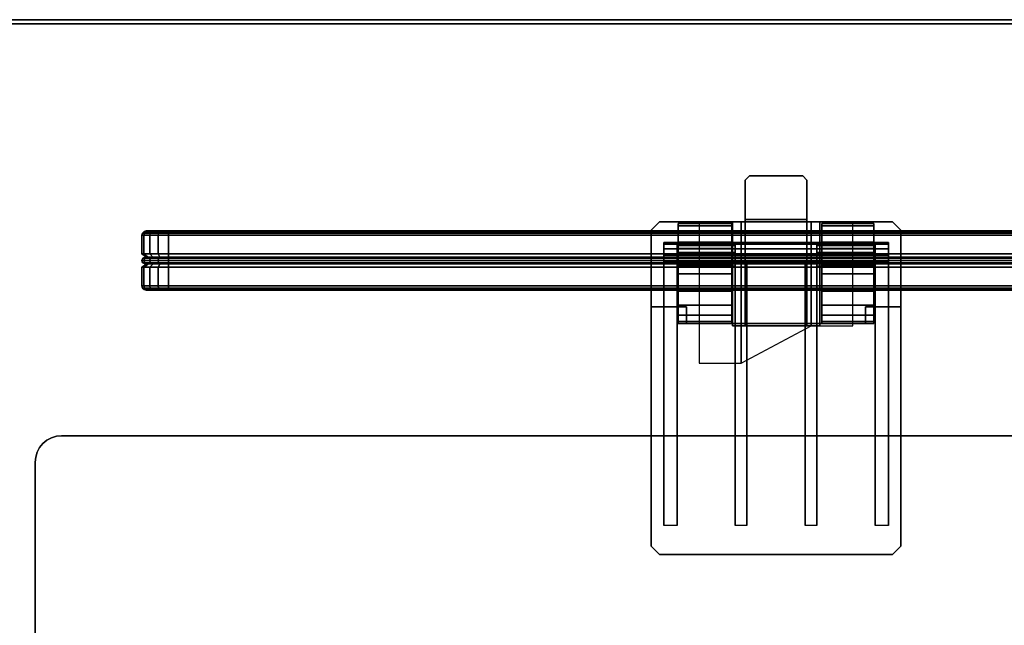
# Model space of a CAD drawing. Header units: inches. Extents: x 390 to 1835, y -266 to 136.
# Tile 467 of 656: x 1604.77 to 1614.09, y -88.27 to -82.54. Entities that reach past the tile are written whole.
import ezdxf
from ezdxf.enums import TextEntityAlignment as Align

# ---------------------------------------------------------------- set-up
doc = ezdxf.new("R2010")
doc.units = ezdxf.units.IN
doc.header["$LTSCALE"] = 0.95294
doc.header["$MEASUREMENT"] = 0
for name, color, linetype in [('A-FURN-3-PLANES-TABLE-LEG-BASE-EXTENSION', 252, 'Continuous'), ('A-FURN-3-PLANES-TABLE-TOP-EDGE', 35, 'Continuous'), ('A-FURN-3-PLANES-TABLE-TOP-SURFACE-BOTTOM', 49, 'Continuous'), ('A-FURN-3-PLANES-TABLE-TOP-SURFACE-TOP', 33, 'Continuous'), ('A-FURN-3-SCREEN-FABRIC', 96, 'Continuous'), ('A-FURN-3-SCREEN-FABRIC-TRIM', 250, 'Continuous'), ('A-FURN-3-SCREEN-HARDWARE-BASE', 251, 'Continuous'), ('A-FURN-3-SCREEN-HARDWARE-CONNECTOR', 254, 'Continuous'), ('A-FURN-3-SCREEN-HARDWARE-HINGE', 254, 'Continuous'), ('A-FURN-HAWORTH-ATT', 251, 'Continuous')]:
    doc.layers.add(name, color=color, linetype=linetype)

# ---------------------------------------------------------------- blocks, each defined once
blk = doc.blocks.new('TARA-2460-JNC4-FLAT-3D-3')
at = {"layer": 'A-FURN-3-PLANES-TABLE-LEG-BASE-EXTENSION'}
for points, invisible_edges in [([(10.9132, -4.012, 27.702), (10.9511, -3.9809, 27.702), (48.7289, -3.9809, 27.702), (48.7668, -4.012, 27.702)], 10), ([(10.9511, -3.9809, 27.702), (10.9943, -3.9578, 27.702), (48.6857, -3.9578, 27.702), (48.7289, -3.9809, 27.702)], 10), ([(10.9943, -3.9578, 27.702), (11.0412, -3.9435, 27.702), (48.6388, -3.9435, 27.702), (48.6857, -3.9578, 27.702)], 10), ([(11.0412, -3.9435, 27.702), (11.09, -3.9387, 27.702), (48.59, -3.9387, 27.702), (48.6388, -3.9435, 27.702)], 8), ([(10.8448, -4.14, 27.702), (10.859, -4.0931, 27.702), (48.821, -4.0931, 27.702), (48.8352, -4.14, 27.702)], 10), ([(10.859, -4.0931, 27.702), (10.8821, -4.0498, 27.702), (48.7979, -4.0498, 27.702), (48.821, -4.0931, 27.702)], 10), ([(10.8821, -4.0498, 27.702), (10.9132, -4.012, 27.702), (48.7668, -4.012, 27.702), (48.7979, -4.0498, 27.702)], 10), ([(10.84, -4.1887, 27.702), (10.8448, -4.14, 27.702), (48.8352, -4.14, 27.702), (48.84, -4.1887, 27.702)], 10), ([(10.84, -4.1887, 27.75), (10.84, -4.1887, 27.702), (10.84, -5.8507, 27.702), (10.84, -5.8507, 27.75)], 4), ([(48.84, -4.1887, 27.702), (48.84, -5.8507, 27.702), (10.84, -5.8507, 27.702), (10.84, -4.1887, 27.702)], 8)]:
    blk.add_3dface(points, dxfattribs=dict(at, invisible_edges=invisible_edges))
blk.add_3dface([(11.09, -3.9387, 27.702), (11.09, -3.9387, 27.75), (48.59, -3.9387, 27.75), (48.59, -3.9387, 27.702)], dxfattribs=at)
at = {"layer": 'A-FURN-3-PLANES-TABLE-TOP-EDGE'}
for points in [[(59.68, 0, 28.96), (59.68, 0, 27.79), (0, 0, 27.79), (0, 0, 28.96)], [(0.04, -0.04, 27.75), (0, 0, 27.79), (59.68, 0, 27.79), (59.64, -0.04, 27.75)], [(59.64, -0.04, 29), (59.68, 0, 28.96), (0, 0, 28.96), (0.04, -0.04, 29)]]:
    blk.add_3dface(points, dxfattribs=at)
at = {"layer": 'A-FURN-3-PLANES-TABLE-TOP-SURFACE-BOTTOM'}
blk.add_3dface([(0.04, -0.04, 27.75), (59.64, -0.04, 27.75), (59.64, -23.562, 27.75), (0.04, -23.562, 27.75)], dxfattribs=at)
at = {"layer": 'A-FURN-3-PLANES-TABLE-TOP-SURFACE-TOP'}
blk.add_3dface([(0.04, -23.562, 29), (59.64, -23.562, 29), (59.64, -0.04, 29), (0.04, -0.04, 29)], dxfattribs=at)
at = {"layer": 'A-FURN-HAWORTH-ATT', "flags": 1}
for tag, p in [('HAWMC', (0, -0.0001)), ('HAWPN', (0, -0.1667)), ('HAWSN', (0, -0.3334))]:
    blk.add_attdef(tag, text='', height=0.1, dxfattribs=at).set_placement(p, align=Align.TOP_CENTER)
at = {"layer": 'A-FURN-3-PLANES-TABLE-LEG-BASE-EXTENSION'}
mesh = blk.add_polymesh((2, 9), dxfattribs=at)
for k, corner in enumerate([(11.09, -3.9387, 27.702), (11.0412, -3.9435, 27.702), (10.9943, -3.9578, 27.702), (10.9511, -3.9809, 27.702), (10.9132, -4.012, 27.702), (10.8821, -4.0498, 27.702), (10.859, -4.0931, 27.702), (10.8448, -4.14, 27.702), (10.84, -4.1887, 27.702), (11.09, -3.9387, 27.75), (11.0412, -3.9435, 27.75), (10.9943, -3.9578, 27.75), (10.9511, -3.9809, 27.75), (10.9132, -4.012, 27.75), (10.8821, -4.0498, 27.75), (10.859, -4.0931, 27.75), (10.8448, -4.14, 27.75), (10.84, -4.1887, 27.75)]):
    mesh.set_mesh_vertex(divmod(k, 9), corner)
blk = doc.blocks.new('TA0M-1360-FF-HALFROUNDF-3D-3')
at = {"layer": 'A-FURN-3-SCREEN-FABRIC'}
for points in [[(11.85, -2.2175, 13.868), (11.85, -2.2175, 26.368), (11.85, -2.04, 26.368), (11.85, -2.04, 13.868)], [(12.0196, -2, 26.562), (12.1, -2, 26.578), (47.28, -2, 26.578), (47.3604, -2, 26.562)], [(47.3604, -2, 13.674), (47.28, -2, 13.658), (12.1, -2, 13.658), (12.0196, -2, 13.674)], [(47.28, -2.2175, 13.618), (12.1, -2.2175, 13.618), (12.1, -2.04, 13.618), (47.28, -2.04, 13.618)], [(12.1, -2.2175, 26.618), (47.28, -2.2175, 26.618), (47.28, -2.04, 26.618), (12.1, -2.04, 26.618)], [(11.9012, -2.2534, 13.868), (11.9012, -2.2534, 26.368), (11.85, -2.2175, 26.368), (11.85, -2.2175, 13.868)], [(47.28, -2.2534, 13.6691), (12.1, -2.2534, 13.6691), (12.1, -2.2175, 13.618), (47.28, -2.2175, 13.618)], [(12.1, -2.2534, 26.5668), (47.28, -2.2534, 26.5668), (47.28, -2.2175, 26.618), (12.1, -2.2175, 26.618)], [(11.85, -2.3425, 13.868), (11.85, -2.3425, 26.368), (11.9012, -2.3066, 26.368), (11.9012, -2.3066, 13.868)], [(47.28, -2.3425, 13.618), (12.1, -2.3425, 13.618), (12.1, -2.3066, 13.6691), (47.28, -2.3066, 13.6691)], [(12.1, -2.3425, 26.618), (47.28, -2.3425, 26.618), (47.28, -2.3066, 26.5668), (12.1, -2.3066, 26.5668)], [(11.85, -2.52, 13.868), (11.85, -2.52, 26.368), (11.85, -2.3425, 26.368), (11.85, -2.3425, 13.868)], [(47.28, -2.52, 13.618), (12.1, -2.52, 13.618), (12.1, -2.3425, 13.618), (47.28, -2.3425, 13.618)], [(12.1, -2.52, 26.618), (47.28, -2.52, 26.618), (47.28, -2.3425, 26.618), (12.1, -2.3425, 26.618)]]:
    blk.add_3dface(points, dxfattribs=at)
for points, invisible_edges in [([(47.49, -2, 13.868), (47.474, -2, 13.7876), (11.906, -2, 13.7876), (11.89, -2, 13.868)], 10), ([(11.89, -2, 26.368), (11.906, -2, 26.4483), (47.474, -2, 26.4483), (47.49, -2, 26.368)], 10), ([(11.89, -2, 26.368), (47.49, -2, 26.368), (47.49, -2, 13.868), (11.89, -2, 13.868)], 5), ([(47.474, -2, 13.7876), (47.4285, -2, 13.7195), (11.9515, -2, 13.7195), (11.906, -2, 13.7876)], 10), ([(11.906, -2, 26.4483), (11.9515, -2, 26.5165), (47.4285, -2, 26.5165), (47.474, -2, 26.4483)], 10), ([(47.4285, -2, 13.7195), (47.3604, -2, 13.674), (12.0196, -2, 13.674), (11.9515, -2, 13.7195)], 10), ([(11.9515, -2, 26.5165), (12.0196, -2, 26.562), (47.3604, -2, 26.562), (47.4285, -2, 26.5165)], 10), ([(11.89, -2.56, 13.868), (11.906, -2.56, 13.7876), (47.474, -2.56, 13.7876), (47.49, -2.56, 13.868)], 10), ([(47.49, -2.56, 26.368), (47.474, -2.56, 26.4483), (11.906, -2.56, 26.4483), (11.89, -2.56, 26.368)], 10), ([(47.49, -2.56, 26.368), (11.89, -2.56, 26.368), (11.89, -2.56, 13.868), (47.49, -2.56, 13.868)], 5), ([(11.906, -2.56, 13.7876), (11.9515, -2.56, 13.7195), (47.4285, -2.56, 13.7195), (47.474, -2.56, 13.7876)], 10), ([(47.474, -2.56, 26.4483), (47.4285, -2.56, 26.5165), (11.9515, -2.56, 26.5165), (11.906, -2.56, 26.4483)], 10), ([(11.9515, -2.56, 13.7195), (12.0196, -2.56, 13.674), (47.3604, -2.56, 13.674), (47.4285, -2.56, 13.7195)], 10), ([(47.4285, -2.56, 26.5165), (47.3604, -2.56, 26.562), (12.0196, -2.56, 26.562), (11.9515, -2.56, 26.5165)], 10), ([(12.0196, -2.56, 13.674), (12.1, -2.56, 13.658), (47.28, -2.56, 13.658), (47.3604, -2.56, 13.674)], 8), ([(47.3604, -2.56, 26.562), (47.28, -2.56, 26.578), (12.1, -2.56, 26.578), (12.0196, -2.56, 26.562)], 8)]:
    blk.add_3dface(points, dxfattribs=dict(at, invisible_edges=invisible_edges))
at = {"layer": 'A-FURN-3-SCREEN-FABRIC-TRIM', "extrusion": (-1e-16, -4e-16, -1)}
blk.add_arc((-11.8825, -2.28, -26.368), 0.0325, 234.94886, 125.05113, dxfattribs=at)
at = {"layer": 'A-FURN-3-SCREEN-FABRIC-TRIM', "extrusion": (1, -2e-16, -2e-16)}
blk.add_arc((-2.28, 13.6505, 12.1), 0.0325, 144.94887, 35.05114, dxfattribs=at)
at = {"layer": 'A-FURN-3-SCREEN-HARDWARE-BASE'}
for points in [[(17.5587, -1.5187, 27.6121), (17.5587, -1.5187, 27.8719), (17.598, -1.4793, 27.8719), (17.598, -1.4793, 27.6121)], [(17.598, -1.4793, 27.6121), (17.598, -1.4793, 27.8719), (18.102, -1.4793, 27.8719), (18.102, -1.4793, 27.6121)], [(18.102, -1.4793, 27.6121), (18.102, -1.4793, 27.8719), (18.1413, -1.5187, 27.8719), (18.1413, -1.5187, 27.6121)], [(16.6689, -1.9911, 27.9979), (16.7476, -1.9124, 27.9979), (16.7476, -1.9124, 27.4073), (16.6689, -1.9911, 27.4073)], [(17.4366, -2.8966, 27.9979), (17.4366, -2.8966, 27.7617), (17.4366, -1.9124, 27.7617), (17.4366, -1.9124, 27.9979)], [(17.5587, -1.8927, 27.7617), (17.5587, -1.8927, 27.6121), (18.1413, -1.8927, 27.6121), (18.1413, -1.8927, 27.7617)], [(18.2634, -2.8966, 27.7617), (18.2634, -2.8966, 27.9979), (18.2634, -1.9124, 27.9979), (18.2634, -1.9124, 27.7617)], [(19.0311, -1.9911, 27.9979), (19.0311, -1.9911, 27.4073), (18.9524, -1.9124, 27.4073), (18.9524, -1.9124, 27.9979)], [(16.6689, -4.9832, 27.4073), (16.6689, -4.9832, 27.9979), (16.6689, -1.9911, 27.9979), (16.6689, -1.9911, 27.4073)], [(19.0311, -4.9832, 27.9979), (19.0311, -4.9832, 27.4073), (19.0311, -1.9911, 27.4073), (19.0311, -1.9911, 27.9979)], [(16.7476, -5.062, 27.9979), (16.6689, -4.9832, 27.9979), (16.6689, -4.9832, 27.4073), (16.7476, -5.062, 27.4073)], [(19.0311, -4.9832, 27.9979), (18.9524, -5.062, 27.9979), (18.9524, -5.062, 27.4073), (19.0311, -4.9832, 27.4073)], [(16.7476, -5.062, 27.9979), (16.7476, -5.062, 27.4073), (18.9524, -5.062, 27.4073), (18.9524, -5.062, 27.9979)]]:
    blk.add_3dface(points, dxfattribs=at)
for points, invisible_edges in [([(18.1413, -1.5187, 27.8719), (17.5587, -1.5187, 27.8719), (17.598, -1.4793, 27.8719), (18.102, -1.4793, 27.8719)], 1), ([(18.1413, -1.5187, 27.6121), (17.5587, -1.5187, 27.6121), (17.598, -1.4793, 27.6121), (18.102, -1.4793, 27.6121)], 1), ([(17.5587, -2.8966, 27.7617), (17.5587, -2.8966, 27.8719), (17.5587, -1.5187, 27.8719), (17.5587, -1.8927, 27.7617)], 4), ([(17.5587, -1.8927, 27.7617), (17.5587, -1.5187, 27.8719), (17.5587, -1.5187, 27.6121), (17.5587, -1.8927, 27.6121)], 1), ([(17.5587, -2.8966, 27.8719), (18.1413, -2.8966, 27.8719), (18.1413, -1.5187, 27.8719), (17.5587, -1.5187, 27.8719)], 4), ([(17.5587, -1.8927, 27.6121), (17.5587, -1.5187, 27.6121), (18.1413, -1.5187, 27.6121), (18.1413, -1.8927, 27.6121)], 2), ([(18.1413, -1.8927, 27.7617), (18.1413, -1.8927, 27.6121), (18.1413, -1.5187, 27.6121), (18.1413, -1.5187, 27.8719)], 8), ([(18.1413, -2.8966, 27.8719), (18.1413, -2.8966, 27.7617), (18.1413, -1.8927, 27.7617), (18.1413, -1.5187, 27.8719)], 4), ([(17.2382, -1.9124, 27.4551), (17.2382, -1.9124, 27.4073), (16.7476, -1.9124, 27.4073), (17.1232, -1.9124, 27.714)], 4), ([(17.1232, -1.9124, 27.714), (16.7476, -1.9124, 27.4073), (16.7476, -1.9124, 27.9979), (17.1232, -1.9124, 27.7617)], 5), ([(17.1232, -1.9124, 27.7617), (16.7476, -1.9124, 27.9979), (17.4366, -1.9124, 27.9979), (17.4366, -1.9124, 27.7617)], 1), ([(18.2634, -1.9124, 27.7617), (18.2634, -1.9124, 27.9979), (18.9524, -1.9124, 27.9979), (18.5768, -1.9124, 27.7617)], 4), ([(18.9524, -1.9124, 27.4073), (18.4618, -1.9124, 27.4073), (18.4618, -1.9124, 27.4551), (18.5768, -1.9124, 27.714)], 8), ([(18.9524, -1.9124, 27.9979), (18.9524, -1.9124, 27.4073), (18.5768, -1.9124, 27.714), (18.5768, -1.9124, 27.7617)], 10), ([(17.5587, -2.8966, 27.8719), (17.5587, -2.8966, 27.7617), (17.4366, -2.8966, 27.7617), (17.4366, -2.8966, 27.9979)], 8), ([(17.4366, -2.8966, 27.9979), (18.2634, -2.8966, 27.9979), (18.1413, -2.8966, 27.8719), (17.5587, -2.8966, 27.8719)], 10), ([(18.1413, -2.8966, 27.8719), (18.2634, -2.8966, 27.9979), (18.2634, -2.8966, 27.7617), (18.1413, -2.8966, 27.7617)], 1)]:
    blk.add_3dface(points, dxfattribs=dict(at, invisible_edges=invisible_edges))
at = {"layer": 'A-FURN-3-SCREEN-HARDWARE-CONNECTOR'}
for points in [[(16.7476, -1.9124, 27.4073), (16.7476, -1.9124, 27.2302), (16.6689, -1.9911, 27.2302), (16.6689, -1.9911, 27.4073)], [(17.5193, -3.2512, 27.7617), (17.5193, -1.9124, 27.7617), (17.1232, -1.9124, 27.7617), (17.1232, -3.2512, 27.7617)], [(18.1807, -2.8966, 27.6711), (18.1807, -1.9124, 27.6711), (17.5193, -1.9124, 27.6711), (17.5193, -3.2512, 27.6711)], [(17.5193, -1.9124, 27.6711), (17.5193, -1.9124, 27.7617), (17.5193, -3.2512, 27.7617), (17.5193, -3.2512, 27.6711)], [(18.5768, -1.9124, 27.7617), (18.1807, -1.9124, 27.7617), (18.1807, -2.8966, 27.7617), (18.5768, -2.8966, 27.7617)], [(18.1807, -1.9124, 27.7617), (18.1807, -1.9124, 27.6711), (18.1807, -2.8966, 27.6711), (18.1807, -2.8966, 27.7617)], [(19.0311, -1.9911, 27.4073), (19.0311, -1.9911, 27.2302), (18.9524, -1.9124, 27.2302), (18.9524, -1.9124, 27.4073)], [(16.6689, -1.9911, 27.4073), (16.6689, -1.9911, 27.2302), (16.6689, -4.9832, 27.2302), (16.6689, -4.9832, 27.4073)], [(19.0311, -4.9832, 27.4073), (19.0311, -4.9832, 27.2302), (19.0311, -1.9911, 27.2302), (19.0311, -1.9911, 27.4073)], [(16.787, -2.1092, 26.7755), (16.787, -2.1092, 27.2302), (16.913, -2.1092, 27.2302), (16.913, -2.1092, 26.7755)], [(16.913, -2.1092, 26.7755), (16.913, -2.1092, 27.2302), (16.913, -4.7864, 27.2302), (16.913, -2.2864, 26.6766)], [(18.2358, -2.1092, 27.2302), (18.2358, -2.1092, 26.7755), (17.4642, -2.1092, 26.7755), (17.4642, -2.1092, 27.2302)], [(17.4642, -4.7864, 27.2302), (17.4642, -2.1092, 27.2302), (17.4642, -2.1092, 26.7755), (17.4642, -2.2864, 26.6766)], [(18.2358, -4.7864, 27.2302), (18.2358, -2.2864, 26.6766), (18.2358, -2.1092, 26.7755), (18.2358, -2.1092, 27.2302)], [(18.787, -2.1092, 26.7755), (18.787, -2.1092, 27.2302), (18.913, -2.1092, 27.2302), (18.913, -2.1092, 26.7755)], [(18.787, -2.1092, 27.2302), (18.787, -2.1092, 26.7755), (18.787, -2.2864, 26.6766), (18.787, -4.7864, 27.2302)], [(16.913, -4.7864, 27.2302), (16.787, -4.7864, 27.2302), (16.787, -2.2864, 26.6766), (16.913, -2.2864, 26.6766)], [(17.5744, -4.7864, 27.2302), (17.4642, -4.7864, 27.2302), (17.4642, -2.2864, 26.6766), (17.5744, -2.2864, 26.6766)], [(18.1256, -2.2864, 26.6766), (18.1256, -2.2864, 27.2302), (17.5744, -2.2864, 27.2302), (17.5744, -2.2864, 26.6766)], [(17.5744, -2.2864, 26.6766), (17.5744, -2.2864, 27.2302), (17.5744, -4.7864, 27.2302)], [(18.1256, -2.2864, 26.6766), (18.2358, -2.2864, 26.6766), (18.2358, -4.7864, 27.2302), (18.1256, -4.7864, 27.2302)], [(18.1256, -4.7864, 27.2302), (18.1256, -2.2864, 27.2302), (18.1256, -2.2864, 26.6766)], [(18.913, -4.7864, 27.2302), (18.787, -4.7864, 27.2302), (18.787, -2.2864, 26.6766), (18.913, -2.2864, 26.6766)], [(16.6689, -4.9832, 27.4073), (16.6689, -4.9832, 27.2302), (16.7476, -5.062, 27.2302), (16.7476, -5.062, 27.4073)], [(18.9524, -5.062, 27.4073), (18.9524, -5.062, 27.2302), (19.0311, -4.9832, 27.2302), (19.0311, -4.9832, 27.4073)], [(16.7476, -5.062, 27.4073), (16.7476, -5.062, 27.2302), (18.9524, -5.062, 27.2302), (18.9524, -5.062, 27.4073)]]:
    blk.add_3dface(points, dxfattribs=at)
for points, invisible_edges in [([(19.0311, -1.9911, 27.2302), (16.6689, -1.9911, 27.2302), (16.7476, -1.9124, 27.2302), (18.9524, -1.9124, 27.2302)], 1), ([(17.2382, -1.9124, 27.4073), (18.9524, -1.9124, 27.2302), (16.7476, -1.9124, 27.2302), (16.7476, -1.9124, 27.4073)], 1), ([(17.5193, -1.9124, 27.7617), (17.5193, -1.9124, 27.6711), (17.1232, -1.9124, 27.7147), (17.1232, -1.9124, 27.7617)], 2), ([(18.4618, -1.9124, 27.4543), (17.2382, -1.9124, 27.4543), (17.1232, -1.9124, 27.7147), (17.5193, -1.9124, 27.6711)], 13), ([(18.9524, -1.9124, 27.4073), (18.9524, -1.9124, 27.2302), (17.2382, -1.9124, 27.4073), (18.4618, -1.9124, 27.4073)], 6), ([(17.2382, -1.9124, 27.4073), (17.2382, -1.9124, 27.4543), (18.4618, -1.9124, 27.4543), (18.4618, -1.9124, 27.4073)], 10), ([(18.5768, -1.9124, 27.7147), (18.4618, -1.9124, 27.4543), (17.5193, -1.9124, 27.6711), (18.1807, -1.9124, 27.6711)], 10), ([(18.5768, -1.9124, 27.7617), (18.5768, -1.9124, 27.7147), (18.1807, -1.9124, 27.6711), (18.1807, -1.9124, 27.7617)], 2), ([(19.0311, -4.9832, 27.2302), (16.6689, -4.9832, 27.2302), (16.6689, -1.9911, 27.2302), (19.0311, -1.9911, 27.2302)], 5), ([(16.787, -2.1092, 27.2302), (16.787, -2.1092, 26.7755), (16.787, -2.2864, 26.6766), (16.787, -4.7864, 27.2302)], 2), ([(16.787, -2.2864, 26.6766), (16.787, -2.1092, 26.7755), (16.787, -2.1252, 26.7166), (16.787, -2.2279, 26.6593)], 5), ([(16.787, -2.2279, 26.6593), (16.787, -2.1252, 26.7166), (16.787, -2.1688, 26.674)], 1), ([(18.913, -4.7864, 27.2302), (18.913, -2.2864, 26.6766), (18.913, -2.1092, 26.7755), (18.913, -2.1092, 27.2302)], 2), ([(18.913, -2.2864, 26.6766), (18.913, -2.2279, 26.6593), (18.913, -2.1252, 26.7166), (18.913, -2.1092, 26.7755)], 10), ([(18.913, -2.2279, 26.6593), (18.913, -2.1688, 26.674), (18.913, -2.1252, 26.7166)], 8), ([(19.0311, -4.9832, 27.2302), (18.9524, -5.062, 27.2302), (16.7476, -5.062, 27.2302), (16.6689, -4.9832, 27.2302)], 8)]:
    blk.add_3dface(points, dxfattribs=dict(at, invisible_edges=invisible_edges))
at = {"layer": 'A-FURN-3-SCREEN-HARDWARE-HINGE'}
for points in [[(17.4331, -1.9301, 26.803), (17.4331, -1.9301, 26.618), (16.9248, -1.9301, 26.618), (16.9248, -1.9301, 26.803)], [(17.4331, -2.1072, 26.618), (16.9248, -2.1072, 26.618), (16.9248, -1.9301, 26.618), (17.4331, -1.9301, 26.618)], [(18.7752, -1.9301, 26.803), (18.7752, -1.9301, 26.618), (18.2827, -1.9301, 26.618), (18.2827, -1.9301, 26.803)], [(18.7752, -2.1072, 26.618), (18.2827, -2.1072, 26.618), (18.2827, -1.9301, 26.618), (18.7752, -1.9301, 26.618)], [(17.4331, -2.1072, 26.7755), (16.9248, -2.1072, 26.7755), (16.9248, -2.1072, 26.618), (17.4331, -2.1072, 26.618)], [(18.7752, -2.1072, 26.618), (18.7752, -2.1072, 26.7755), (18.2827, -2.1072, 26.7755), (18.2827, -2.1072, 26.618)], [(17.4331, -2.3435, 26.618), (17.4331, -2.56, 26.618), (16.9248, -2.56, 26.618), (16.9248, -2.3435, 26.618)], [(16.9248, -2.3435, 26.618), (16.9248, -2.3435, 26.7755), (17.4331, -2.3435, 26.7755), (17.4331, -2.3435, 26.618)], [(18.2827, -2.3435, 26.7755), (18.7752, -2.3435, 26.7755), (18.7752, -2.3435, 26.618), (18.2827, -2.3435, 26.618)], [(18.2827, -2.3435, 26.618), (18.7752, -2.3435, 26.618), (18.7752, -2.56, 26.618), (18.2827, -2.56, 26.618)], [(16.6689, -2.56, 25.4369), (16.787, -2.56, 25.3188), (16.787, -2.7175, 25.3188), (16.6689, -2.7175, 25.4369)], [(16.6689, -2.56, 26.1432), (16.6689, -2.7175, 26.1432), (16.787, -2.7175, 26.2613), (16.787, -2.56, 26.2613)], [(16.6689, -2.7175, 26.1432), (16.6689, -2.56, 26.1432), (16.6689, -2.56, 25.4369), (16.6689, -2.7175, 25.4369)], [(16.787, -2.56, 26.2613), (16.787, -2.7175, 26.2613), (16.9248, -2.7175, 26.2613), (16.9248, -2.56, 26.2613)], [(17.4331, -2.56, 26.2613), (17.4331, -2.875, 26.2613), (18.2827, -2.875, 26.2613), (18.2827, -2.56, 26.2613)], [(18.7752, -2.7175, 26.2613), (18.913, -2.7175, 26.2613), (18.913, -2.56, 26.2613), (18.7752, -2.56, 26.2613)], [(19.0311, -2.7175, 25.4369), (18.913, -2.7175, 25.3188), (18.913, -2.56, 25.3188), (19.0311, -2.56, 25.4369)], [(18.913, -2.7175, 26.2613), (19.0311, -2.7175, 26.1432), (19.0311, -2.56, 26.1432), (18.913, -2.56, 26.2613)], [(19.0311, -2.7175, 26.1432), (19.0311, -2.7175, 25.4369), (19.0311, -2.56, 25.4369), (19.0311, -2.56, 26.1432)], [(16.9248, -2.7175, 25.3975), (17.0035, -2.7175, 25.3188), (17.0035, -2.875, 25.3188), (16.9248, -2.875, 25.3975)], [(16.9248, -2.7175, 26.2613), (16.9248, -2.7175, 25.3975), (16.9248, -2.875, 25.3975), (16.9248, -2.875, 26.3424)], [(18.6965, -2.875, 25.3188), (18.6965, -2.7175, 25.3188), (18.7752, -2.7175, 25.3975), (18.7752, -2.875, 25.3975)], [(18.7752, -2.7175, 26.2613), (19.0311, -2.7175, 26.1432), (18.913, -2.7175, 26.2613)]]:
    blk.add_3dface(points, dxfattribs=at)
for points, invisible_edges in [([(16.9248, -1.9301, 26.803), (16.9248, -1.9301, 26.618), (16.9248, -2.1072, 26.618), (16.9248, -2.1072, 26.7755)], 8), ([(16.9248, -2.1072, 26.7755), (16.9248, -2.0166, 27.0118), (16.9248, -1.9526, 26.916), (16.9248, -1.9301, 26.803)], 9), ([(17.4331, -2.0166, 27.0118), (17.4331, -2.1072, 26.7755), (17.4331, -1.9301, 26.803), (17.4331, -1.9526, 26.916)], 3), ([(17.4331, -1.9301, 26.618), (17.4331, -1.9301, 26.803), (17.4331, -2.1072, 26.7755), (17.4331, -2.1072, 26.618)], 2), ([(18.2827, -1.9301, 26.803), (18.2827, -1.9301, 26.618), (18.2827, -2.1072, 26.618), (18.2827, -2.1072, 26.7755)], 8), ([(18.2827, -2.1072, 26.7755), (18.2827, -2.0166, 27.0118), (18.2827, -1.9526, 26.916), (18.2827, -1.9301, 26.803)], 9), ([(18.7752, -2.0166, 27.0118), (18.7752, -2.1072, 26.7755), (18.7752, -1.9301, 26.803), (18.7752, -1.9526, 26.916)], 3), ([(18.7752, -1.9301, 26.618), (18.7752, -1.9301, 26.803), (18.7752, -2.1072, 26.7755), (18.7752, -2.1072, 26.618)], 2), ([(16.9248, -2.1231, 26.8345), (16.9248, -2.1124, 27.0758), (16.9248, -2.0166, 27.0118), (16.9248, -2.1072, 26.7755)], 5), ([(17.4331, -2.1124, 27.0758), (17.4331, -2.1231, 26.8345), (17.4331, -2.1072, 26.7755), (17.4331, -2.0166, 27.0118)], 5), ([(18.2827, -2.1231, 26.8345), (18.2827, -2.1124, 27.0758), (18.2827, -2.0166, 27.0118), (18.2827, -2.1072, 26.7755)], 5), ([(18.7752, -2.1124, 27.0758), (18.7752, -2.1231, 26.8345), (18.7752, -2.1072, 26.7755), (18.7752, -2.0166, 27.0118)], 5), ([(16.9248, -2.2254, 27.0983), (16.9248, -2.1124, 27.0758), (16.9248, -2.1231, 26.8345), (16.9248, -2.1663, 26.8777)], 10), ([(17.4331, -2.2254, 27.0983), (17.4331, -2.1663, 26.8777), (17.4331, -2.1231, 26.8345), (17.4331, -2.1124, 27.0758)], 5), ([(18.2827, -2.2254, 27.0983), (18.2827, -2.1124, 27.0758), (18.2827, -2.1231, 26.8345), (18.2827, -2.1663, 26.8777)], 10), ([(18.7752, -2.2254, 27.0983), (18.7752, -2.1663, 26.8777), (18.7752, -2.1231, 26.8345), (18.7752, -2.1124, 27.0758)], 5), ([(16.9248, -2.4063, 27.0684), (16.9248, -2.2254, 27.0983), (16.9248, -2.1663, 26.8777), (16.9248, -2.2254, 26.8936)], 10), ([(16.9248, -2.2254, 26.8936), (16.9248, -2.2844, 26.8777), (16.9248, -2.3276, 26.8345), (16.9248, -2.4063, 27.0684)], 12), ([(17.4331, -2.2254, 27.0983), (17.4331, -2.4063, 27.0684), (17.4331, -2.2254, 26.8936), (17.4331, -2.1663, 26.8777)], 10), ([(17.4331, -2.4063, 27.0684), (17.4331, -2.3276, 26.8345), (17.4331, -2.2844, 26.8777), (17.4331, -2.2254, 26.8936)], 9), ([(18.2827, -2.4063, 27.0684), (18.2827, -2.2254, 27.0983), (18.2827, -2.1663, 26.8777), (18.2827, -2.2254, 26.8936)], 10), ([(18.2827, -2.2254, 26.8936), (18.2827, -2.2844, 26.8777), (18.2827, -2.3276, 26.8345), (18.2827, -2.4063, 27.0684)], 12), ([(18.7752, -2.2254, 27.0983), (18.7752, -2.4063, 27.0684), (18.7752, -2.2254, 26.8936), (18.7752, -2.1663, 26.8777)], 10), ([(18.7752, -2.4063, 27.0684), (18.7752, -2.3276, 26.8345), (18.7752, -2.2844, 26.8777), (18.7752, -2.2254, 26.8936)], 9), ([(16.9248, -2.3435, 26.7755), (16.9248, -2.5692, 26.9837), (16.9248, -2.4063, 27.0684), (16.9248, -2.3276, 26.8345)], 5), ([(17.4331, -2.5692, 26.9837), (17.4331, -2.3435, 26.7755), (17.4331, -2.3276, 26.8345), (17.4331, -2.4063, 27.0684)], 5), ([(18.2827, -2.3435, 26.7755), (18.2827, -2.5692, 26.9837), (18.2827, -2.4063, 27.0684), (18.2827, -2.3276, 26.8345)], 5), ([(18.7752, -2.5692, 26.9837), (18.7752, -2.3435, 26.7755), (18.7752, -2.3276, 26.8345), (18.7752, -2.4063, 27.0684)], 5), ([(16.9248, -2.56, 26.618), (16.9248, -2.7978, 26.6998), (16.9248, -2.7016, 26.8564), (16.9248, -2.3435, 26.618)], 5), ([(16.9248, -2.3435, 26.618), (16.9248, -2.7016, 26.8564), (16.9248, -2.5692, 26.9837), (16.9248, -2.3435, 26.7755)], 5), ([(17.4331, -2.7016, 26.8564), (17.4331, -2.7978, 26.6998), (17.4331, -2.56, 26.618), (17.4331, -2.3435, 26.618)], 10), ([(17.4331, -2.7016, 26.8564), (17.4331, -2.3435, 26.618), (17.4331, -2.3435, 26.7755), (17.4331, -2.5692, 26.9837)], 5), ([(18.2827, -2.56, 26.618), (18.2827, -2.7978, 26.6998), (18.2827, -2.7016, 26.8564), (18.2827, -2.3435, 26.618)], 5), ([(18.2827, -2.3435, 26.618), (18.2827, -2.7016, 26.8564), (18.2827, -2.5692, 26.9837), (18.2827, -2.3435, 26.7755)], 5), ([(18.7752, -2.7016, 26.8564), (18.7752, -2.7978, 26.6998), (18.7752, -2.56, 26.618), (18.7752, -2.3435, 26.618)], 10), ([(18.7752, -2.7016, 26.8564), (18.7752, -2.3435, 26.618), (18.7752, -2.3435, 26.7755), (18.7752, -2.5692, 26.9837)], 5), ([(18.913, -2.56, 25.3188), (18.913, -2.7175, 25.3188), (16.787, -2.7175, 25.3188), (16.787, -2.56, 25.3188)], 2), ([(16.9248, -2.56, 26.618), (16.9248, -2.875, 26.3424), (16.9248, -2.8557, 26.5253), (16.9248, -2.7978, 26.6998)], 9), ([(16.9248, -2.56, 26.618), (16.9248, -2.56, 26.2613), (16.9248, -2.7175, 26.2613), (16.9248, -2.875, 26.3424)], 8), ([(17.4331, -2.56, 26.618), (17.4331, -2.875, 26.3424), (17.4331, -2.875, 26.2613), (17.4331, -2.56, 26.2613)], 1), ([(17.4331, -2.7978, 26.6998), (17.4331, -2.8557, 26.5253), (17.4331, -2.875, 26.3424), (17.4331, -2.56, 26.618)], 12), ([(18.2827, -2.56, 26.2613), (18.2827, -2.875, 26.2613), (18.2827, -2.875, 26.3424), (18.2827, -2.56, 26.618)], 4), ([(18.2827, -2.56, 26.618), (18.2827, -2.875, 26.3424), (18.2827, -2.8557, 26.5253), (18.2827, -2.7978, 26.6998)], 9), ([(18.7752, -2.875, 26.3424), (18.7752, -2.7175, 26.2613), (18.7752, -2.56, 26.2613), (18.7752, -2.56, 26.618)], 9), ([(18.7752, -2.7978, 26.6998), (18.7752, -2.8557, 26.5253), (18.7752, -2.875, 26.3424), (18.7752, -2.56, 26.618)], 12), ([(16.787, -2.7175, 25.3188), (17.0035, -2.7175, 25.3188), (16.9248, -2.7175, 25.3975), (16.6689, -2.7175, 25.4369)], 4), ([(16.6689, -2.7175, 25.4369), (16.9248, -2.7175, 25.3975), (16.9248, -2.7175, 26.2613), (16.6689, -2.7175, 26.1432)], 5), ([(16.9248, -2.7175, 26.2613), (16.787, -2.7175, 26.2613), (16.6689, -2.7175, 26.1432)], 8), ([(18.6965, -2.7175, 25.3188), (18.6965, -2.875, 25.3188), (17.0035, -2.875, 25.3188), (17.0035, -2.7175, 25.3188)], 8), ([(18.6965, -2.7175, 25.3188), (18.913, -2.7175, 25.3188), (19.0311, -2.7175, 25.4369), (18.7752, -2.7175, 25.3975)], 4), ([(18.7752, -2.7175, 26.2613), (18.7752, -2.7175, 25.3975), (19.0311, -2.7175, 25.4369), (19.0311, -2.7175, 26.1432)], 2), ([(18.7752, -2.875, 25.3975), (18.7752, -2.7175, 25.3975), (18.7752, -2.7175, 26.2613), (18.7752, -2.875, 26.3424)], 4), ([(16.9248, -2.875, 25.3975), (17.0035, -2.875, 25.3188), (18.6965, -2.875, 25.3188), (18.7752, -2.875, 25.3975)], 8), ([(17.4331, -2.875, 26.2613), (17.4331, -2.875, 26.3424), (16.9248, -2.875, 26.3424), (16.9248, -2.875, 25.3975)], 8), ([(18.7752, -2.875, 25.3975), (18.2827, -2.875, 26.2613), (17.4331, -2.875, 26.2613), (16.9248, -2.875, 25.3975)], 13), ([(18.7752, -2.875, 26.3424), (18.2827, -2.875, 26.3424), (18.2827, -2.875, 26.2613), (18.7752, -2.875, 25.3975)], 4)]:
    blk.add_3dface(points, dxfattribs=dict(at, invisible_edges=invisible_edges))
at = {"layer": 'A-FURN-3-SCREEN-FABRIC'}
mesh = blk.add_polymesh((5, 4), dxfattribs=at)
for k, corner in enumerate([(11.85, -2.04, 13.868), (11.8554, -2.02, 13.868), (11.87, -2.0054, 13.868), (11.89, -2, 13.868), (11.869, -2.04, 13.7723), (11.874, -2.02, 13.7744), (11.8875, -2.0054, 13.78), (11.906, -2, 13.7876), (11.9232, -2.04, 13.6912), (11.927, -2.02, 13.695), (11.9374, -2.0054, 13.7053), (11.9515, -2, 13.7195), (12.0043, -2.04, 13.637), (12.0064, -2.02, 13.642), (12.012, -2.0054, 13.6555), (12.0196, -2, 13.674), (12.1, -2.04, 13.618), (12.1, -2.02, 13.6233), (12.1, -2.0054, 13.638), (12.1, -2, 13.658)]):
    mesh.set_mesh_vertex(divmod(k, 4), corner)
mesh = blk.add_polymesh((5, 4), dxfattribs=at)
for k, corner in enumerate([(12.1, -2.04, 26.618), (12.1, -2.02, 26.6126), (12.1, -2.0054, 26.598), (12.1, -2, 26.578), (12.0043, -2.04, 26.5989), (12.0064, -2.02, 26.594), (12.012, -2.0054, 26.5805), (12.0196, -2, 26.562), (11.9232, -2.04, 26.5448), (11.927, -2.02, 26.541), (11.9374, -2.0054, 26.5306), (11.9515, -2, 26.5165), (11.869, -2.04, 26.4637), (11.874, -2.02, 26.4616), (11.8875, -2.0054, 26.456), (11.906, -2, 26.4483), (11.85, -2.04, 26.368), (11.8554, -2.02, 26.368), (11.87, -2.0054, 26.368), (11.89, -2, 26.368)]):
    mesh.set_mesh_vertex(divmod(k, 4), corner)
mesh = blk.add_polymesh((2, 4), dxfattribs=at)
for k, corner in enumerate([(11.85, -2.04, 26.368), (11.8554, -2.02, 26.368), (11.87, -2.0054, 26.368), (11.89, -2, 26.368), (11.85, -2.04, 13.868), (11.8554, -2.02, 13.868), (11.87, -2.0054, 13.868), (11.89, -2, 13.868)]):
    mesh.set_mesh_vertex(divmod(k, 4), corner)
mesh = blk.add_polymesh((2, 5), dxfattribs=at)
for k, corner in enumerate([(12.1, -2.2175, 13.618), (12.0043, -2.2175, 13.637), (11.9232, -2.2175, 13.6912), (11.869, -2.2175, 13.7723), (11.85, -2.2175, 13.868), (12.1, -2.04, 13.618), (12.0043, -2.04, 13.637), (11.9232, -2.04, 13.6912), (11.869, -2.04, 13.7723), (11.85, -2.04, 13.868)]):
    mesh.set_mesh_vertex(divmod(k, 5), corner)
mesh = blk.add_polymesh((2, 5), dxfattribs=at)
for k, corner in enumerate([(11.85, -2.2175, 26.368), (11.869, -2.2175, 26.4637), (11.9232, -2.2175, 26.5448), (12.0043, -2.2175, 26.5989), (12.1, -2.2175, 26.618), (11.85, -2.04, 26.368), (11.869, -2.04, 26.4637), (11.9232, -2.04, 26.5448), (12.0043, -2.04, 26.5989), (12.1, -2.04, 26.618)]):
    mesh.set_mesh_vertex(divmod(k, 5), corner)
mesh = blk.add_polymesh((2, 4), dxfattribs=at)
for k, corner in enumerate([(12.1, -2.04, 13.618), (12.1, -2.02, 13.6233), (12.1, -2.0054, 13.638), (12.1, -2, 13.658), (47.28, -2.04, 13.618), (47.28, -2.02, 13.6233), (47.28, -2.0054, 13.638), (47.28, -2, 13.658)]):
    mesh.set_mesh_vertex(divmod(k, 4), corner)
mesh = blk.add_polymesh((2, 4), dxfattribs=at)
for k, corner in enumerate([(47.28, -2.04, 26.618), (47.28, -2.02, 26.6126), (47.28, -2.0054, 26.598), (47.28, -2, 26.578), (12.1, -2.04, 26.618), (12.1, -2.02, 26.6126), (12.1, -2.0054, 26.598), (12.1, -2, 26.578)]):
    mesh.set_mesh_vertex(divmod(k, 4), corner)
mesh = blk.add_polymesh((2, 5), dxfattribs=at)
for k, corner in enumerate([(12.1, -2.2534, 13.6691), (12.0239, -2.2534, 13.6843), (11.9594, -2.2534, 13.7274), (11.9163, -2.2534, 13.7919), (11.9012, -2.2534, 13.868), (12.1, -2.2175, 13.618), (12.0043, -2.2175, 13.637), (11.9232, -2.2175, 13.6912), (11.869, -2.2175, 13.7723), (11.85, -2.2175, 13.868)]):
    mesh.set_mesh_vertex(divmod(k, 5), corner)
mesh = blk.add_polymesh((2, 5), dxfattribs=at)
for k, corner in enumerate([(11.9012, -2.2534, 26.368), (11.9163, -2.2534, 26.4441), (11.9594, -2.2534, 26.5086), (12.0239, -2.2534, 26.5517), (12.1, -2.2534, 26.5668), (11.85, -2.2175, 26.368), (11.869, -2.2175, 26.4637), (11.9232, -2.2175, 26.5448), (12.0043, -2.2175, 26.5989), (12.1, -2.2175, 26.618)]):
    mesh.set_mesh_vertex(divmod(k, 5), corner)
mesh = blk.add_polymesh((2, 5), dxfattribs=at)
for k, corner in enumerate([(12.1, -2.3425, 13.618), (12.0043, -2.3425, 13.637), (11.9232, -2.3425, 13.6912), (11.869, -2.3425, 13.7723), (11.85, -2.3425, 13.868), (12.1, -2.3066, 13.6691), (12.0239, -2.3066, 13.6843), (11.9594, -2.3066, 13.7274), (11.9163, -2.3066, 13.7919), (11.9012, -2.3066, 13.868)]):
    mesh.set_mesh_vertex(divmod(k, 5), corner)
mesh = blk.add_polymesh((2, 5), dxfattribs=at)
for k, corner in enumerate([(11.85, -2.3425, 26.368), (11.869, -2.3425, 26.4637), (11.9232, -2.3425, 26.5448), (12.0043, -2.3425, 26.5989), (12.1, -2.3425, 26.618), (11.9012, -2.3066, 26.368), (11.9163, -2.3066, 26.4441), (11.9594, -2.3066, 26.5086), (12.0239, -2.3066, 26.5517), (12.1, -2.3066, 26.5668)]):
    mesh.set_mesh_vertex(divmod(k, 5), corner)
mesh = blk.add_polymesh((2, 5), dxfattribs=at)
for k, corner in enumerate([(12.1, -2.52, 13.618), (12.0043, -2.52, 13.637), (11.9232, -2.52, 13.6912), (11.869, -2.52, 13.7723), (11.85, -2.52, 13.868), (12.1, -2.3425, 13.618), (12.0043, -2.3425, 13.637), (11.9232, -2.3425, 13.6912), (11.869, -2.3425, 13.7723), (11.85, -2.3425, 13.868)]):
    mesh.set_mesh_vertex(divmod(k, 5), corner)
mesh = blk.add_polymesh((2, 5), dxfattribs=at)
for k, corner in enumerate([(11.85, -2.52, 26.368), (11.869, -2.52, 26.4637), (11.9232, -2.52, 26.5448), (12.0043, -2.52, 26.5989), (12.1, -2.52, 26.618), (11.85, -2.3425, 26.368), (11.869, -2.3425, 26.4637), (11.9232, -2.3425, 26.5448), (12.0043, -2.3425, 26.5989), (12.1, -2.3425, 26.618)]):
    mesh.set_mesh_vertex(divmod(k, 5), corner)
mesh = blk.add_polymesh((5, 4), dxfattribs=at)
for k, corner in enumerate([(11.89, -2.56, 13.868), (11.87, -2.5546, 13.868), (11.8554, -2.54, 13.868), (11.85, -2.52, 13.868), (11.906, -2.56, 13.7876), (11.8875, -2.5546, 13.78), (11.874, -2.54, 13.7744), (11.869, -2.52, 13.7723), (11.9515, -2.56, 13.7195), (11.9374, -2.5546, 13.7053), (11.927, -2.54, 13.695), (11.9232, -2.52, 13.6912), (12.0196, -2.56, 13.674), (12.012, -2.5546, 13.6555), (12.0064, -2.54, 13.642), (12.0043, -2.52, 13.637), (12.1, -2.56, 13.658), (12.1, -2.5546, 13.638), (12.1, -2.54, 13.6233), (12.1, -2.52, 13.618)]):
    mesh.set_mesh_vertex(divmod(k, 4), corner)
mesh = blk.add_polymesh((5, 4), dxfattribs=at)
for k, corner in enumerate([(12.1, -2.56, 26.578), (12.1, -2.5546, 26.598), (12.1, -2.54, 26.6126), (12.1, -2.52, 26.618), (12.0196, -2.56, 26.562), (12.012, -2.5546, 26.5805), (12.0064, -2.54, 26.594), (12.0043, -2.52, 26.5989), (11.9515, -2.56, 26.5165), (11.9374, -2.5546, 26.5306), (11.927, -2.54, 26.541), (11.9232, -2.52, 26.5448), (11.906, -2.56, 26.4483), (11.8875, -2.5546, 26.456), (11.874, -2.54, 26.4616), (11.869, -2.52, 26.4637), (11.89, -2.56, 26.368), (11.87, -2.5546, 26.368), (11.8554, -2.54, 26.368), (11.85, -2.52, 26.368)]):
    mesh.set_mesh_vertex(divmod(k, 4), corner)
mesh = blk.add_polymesh((2, 4), dxfattribs=at)
for k, corner in enumerate([(11.89, -2.56, 26.368), (11.87, -2.5546, 26.368), (11.8554, -2.54, 26.368), (11.85, -2.52, 26.368), (11.89, -2.56, 13.868), (11.87, -2.5546, 13.868), (11.8554, -2.54, 13.868), (11.85, -2.52, 13.868)]):
    mesh.set_mesh_vertex(divmod(k, 4), corner)
mesh = blk.add_polymesh((2, 4), dxfattribs=at)
for k, corner in enumerate([(12.1, -2.56, 13.658), (12.1, -2.5546, 13.638), (12.1, -2.54, 13.6233), (12.1, -2.52, 13.618), (47.28, -2.56, 13.658), (47.28, -2.5546, 13.638), (47.28, -2.54, 13.6233), (47.28, -2.52, 13.618)]):
    mesh.set_mesh_vertex(divmod(k, 4), corner)
mesh = blk.add_polymesh((2, 4), dxfattribs=at)
for k, corner in enumerate([(47.28, -2.56, 26.578), (47.28, -2.5546, 26.598), (47.28, -2.54, 26.6126), (47.28, -2.52, 26.618), (12.1, -2.56, 26.578), (12.1, -2.5546, 26.598), (12.1, -2.54, 26.6126), (12.1, -2.52, 26.618)]):
    mesh.set_mesh_vertex(divmod(k, 4), corner)
at = {"layer": 'A-FURN-3-SCREEN-FABRIC-TRIM'}
mesh = blk.add_polymesh((5, 7), dxfattribs=at)
for k, corner in enumerate([(11.9012, -2.3066, 13.868), (11.8787, -2.3123, 13.868), (11.8582, -2.3016, 13.868), (11.85, -2.28, 13.868), (11.8582, -2.2584, 13.868), (11.8787, -2.2477, 13.868), (11.9012, -2.2534, 13.868), (11.9163, -2.3066, 13.7919), (11.8956, -2.3123, 13.7833), (11.8766, -2.3016, 13.7755), (11.869, -2.28, 13.7723), (11.8766, -2.2584, 13.7755), (11.8956, -2.2477, 13.7833), (11.9163, -2.2534, 13.7919), (11.9594, -2.3066, 13.7274), (11.9435, -2.3123, 13.7115), (11.929, -2.3016, 13.697), (11.9232, -2.28, 13.6912), (11.929, -2.2584, 13.697), (11.9435, -2.2477, 13.7115), (11.9594, -2.2534, 13.7274), (12.0239, -2.3066, 13.6843), (12.0153, -2.3123, 13.6636), (12.0075, -2.3016, 13.6446), (12.0043, -2.28, 13.637), (12.0075, -2.2584, 13.6446), (12.0153, -2.2477, 13.6636), (12.0239, -2.2534, 13.6843), (12.1, -2.3066, 13.6691), (12.1, -2.3123, 13.6467), (12.1, -2.3016, 13.6262), (12.1, -2.28, 13.618), (12.1, -2.2584, 13.6262), (12.1, -2.2477, 13.6467), (12.1, -2.2534, 13.6691)]):
    mesh.set_mesh_vertex(divmod(k, 7), corner)
mesh = blk.add_polymesh((5, 7), dxfattribs=at)
for k, corner in enumerate([(12.1, -2.3066, 26.5668), (12.1, -2.3123, 26.5892), (12.1, -2.3016, 26.6098), (12.1, -2.28, 26.618), (12.1, -2.2584, 26.6098), (12.1, -2.2477, 26.5892), (12.1, -2.2534, 26.5668), (12.0239, -2.3066, 26.5517), (12.0153, -2.3123, 26.5724), (12.0075, -2.3016, 26.5913), (12.0043, -2.28, 26.5989), (12.0075, -2.2584, 26.5913), (12.0153, -2.2477, 26.5724), (12.0239, -2.2534, 26.5517), (11.9594, -2.3066, 26.5086), (11.9435, -2.3123, 26.5244), (11.929, -2.3016, 26.5389), (11.9232, -2.28, 26.5448), (11.929, -2.2584, 26.5389), (11.9435, -2.2477, 26.5244), (11.9594, -2.2534, 26.5086), (11.9163, -2.3066, 26.4441), (11.8956, -2.3123, 26.4526), (11.8766, -2.3016, 26.4605), (11.869, -2.28, 26.4637), (11.8766, -2.2584, 26.4605), (11.8956, -2.2477, 26.4526), (11.9163, -2.2534, 26.4441), (11.9012, -2.3066, 26.368), (11.8787, -2.3123, 26.368), (11.8582, -2.3016, 26.368), (11.85, -2.28, 26.368), (11.8582, -2.2584, 26.368), (11.8787, -2.2477, 26.368), (11.9012, -2.2534, 26.368)]):
    mesh.set_mesh_vertex(divmod(k, 7), corner)
mesh = blk.add_polymesh((2, 7), dxfattribs=at)
for k, corner in enumerate([(11.9012, -2.3066, 26.368), (11.8787, -2.3123, 26.368), (11.8582, -2.3016, 26.368), (11.85, -2.28, 26.368), (11.8582, -2.2584, 26.368), (11.8787, -2.2477, 26.368), (11.9012, -2.2534, 26.368), (11.9012, -2.3066, 13.868), (11.8787, -2.3123, 13.868), (11.8582, -2.3016, 13.868), (11.85, -2.28, 13.868), (11.8582, -2.2584, 13.868), (11.8787, -2.2477, 13.868), (11.9012, -2.2534, 13.868)]):
    mesh.set_mesh_vertex(divmod(k, 7), corner)
mesh = blk.add_polymesh((2, 7), dxfattribs=at)
for k, corner in enumerate([(12.1, -2.3066, 13.6691), (12.1, -2.3123, 13.6467), (12.1, -2.3016, 13.6262), (12.1, -2.28, 13.618), (12.1, -2.2584, 13.6262), (12.1, -2.2477, 13.6467), (12.1, -2.2534, 13.6691), (47.28, -2.3066, 13.6691), (47.28, -2.3123, 13.6467), (47.28, -2.3016, 13.6262), (47.28, -2.28, 13.618), (47.28, -2.2584, 13.6262), (47.28, -2.2477, 13.6467), (47.28, -2.2534, 13.6691)]):
    mesh.set_mesh_vertex(divmod(k, 7), corner)
mesh = blk.add_polymesh((2, 7), dxfattribs=at)
for k, corner in enumerate([(47.28, -2.3066, 26.5668), (47.28, -2.3123, 26.5892), (47.28, -2.3016, 26.6098), (47.28, -2.28, 26.618), (47.28, -2.2584, 26.6098), (47.28, -2.2477, 26.5892), (47.28, -2.2534, 26.5668), (12.1, -2.3066, 26.5668), (12.1, -2.3123, 26.5892), (12.1, -2.3016, 26.6098), (12.1, -2.28, 26.618), (12.1, -2.2584, 26.6098), (12.1, -2.2477, 26.5892), (12.1, -2.2534, 26.5668)]):
    mesh.set_mesh_vertex(divmod(k, 7), corner)
at = {"layer": 'A-FURN-3-SCREEN-HARDWARE-CONNECTOR'}
mesh = blk.add_polymesh((2, 5), dxfattribs=at)
for k, corner in enumerate([(18.913, -2.1092, 26.7755), (18.913, -2.1252, 26.7166), (18.913, -2.1688, 26.674), (18.913, -2.2279, 26.6593), (18.913, -2.2864, 26.6766), (16.787, -2.1092, 26.7755), (16.787, -2.1252, 26.7166), (16.787, -2.1688, 26.674), (16.787, -2.2279, 26.6593), (16.787, -2.2864, 26.6766)]):
    mesh.set_mesh_vertex(divmod(k, 5), corner)
mesh = blk.add_polymesh((2, 7), dxfattribs=at)
for k, corner in enumerate([(16.913, -2.1092, 26.7755), (16.913, -2.136, 26.8497), (16.913, -2.2041, 26.8896), (16.913, -2.2819, 26.8769), (16.913, -2.3337, 26.8173), (16.913, -2.3354, 26.7384), (16.913, -2.2864, 26.6766), (17.4642, -2.1092, 26.7755), (17.4642, -2.136, 26.8497), (17.4642, -2.2041, 26.8896), (17.4642, -2.2819, 26.8769), (17.4642, -2.3337, 26.8173), (17.4642, -2.3354, 26.7384), (17.4642, -2.2864, 26.6766)]):
    mesh.set_mesh_vertex(divmod(k, 7), corner)
mesh = blk.add_polymesh((2, 7), dxfattribs=at)
for k, corner in enumerate([(18.2358, -2.1092, 26.7755), (18.2358, -2.136, 26.8497), (18.2358, -2.2041, 26.8896), (18.2358, -2.2819, 26.8769), (18.2358, -2.3337, 26.8173), (18.2358, -2.3354, 26.7384), (18.2358, -2.2864, 26.6766), (18.787, -2.1092, 26.7755), (18.787, -2.136, 26.8497), (18.787, -2.2041, 26.8896), (18.787, -2.2819, 26.8769), (18.787, -2.3337, 26.8173), (18.787, -2.3354, 26.7384), (18.787, -2.2864, 26.6766)]):
    mesh.set_mesh_vertex(divmod(k, 7), corner)
at = {"layer": 'A-FURN-3-SCREEN-HARDWARE-HINGE'}
mesh = blk.add_polymesh((2, 5), dxfattribs=at)
for k, corner in enumerate([(16.9248, -1.9301, 26.803), (16.9248, -1.9526, 26.916), (16.9248, -2.0166, 27.0118), (16.9248, -2.1124, 27.0758), (16.9248, -2.2254, 27.0983), (17.4331, -1.9301, 26.803), (17.4331, -1.9526, 26.916), (17.4331, -2.0166, 27.0118), (17.4331, -2.1124, 27.0758), (17.4331, -2.2254, 27.0983)]):
    mesh.set_mesh_vertex(divmod(k, 5), corner)
mesh = blk.add_polymesh((2, 5), dxfattribs=at)
for k, corner in enumerate([(18.2827, -1.9301, 26.803), (18.2827, -1.9526, 26.916), (18.2827, -2.0166, 27.0118), (18.2827, -2.1124, 27.0758), (18.2827, -2.2254, 27.0983), (18.7752, -1.9301, 26.803), (18.7752, -1.9526, 26.916), (18.7752, -2.0166, 27.0118), (18.7752, -2.1124, 27.0758), (18.7752, -2.2254, 27.0983)]):
    mesh.set_mesh_vertex(divmod(k, 5), corner)
mesh = blk.add_polymesh((2, 7), dxfattribs=at)
for k, corner in enumerate([(17.4331, -2.1072, 26.7755), (17.4331, -2.1231, 26.8345), (17.4331, -2.1663, 26.8777), (17.4331, -2.2254, 26.8936), (17.4331, -2.2844, 26.8777), (17.4331, -2.3276, 26.8345), (17.4331, -2.3435, 26.7755), (16.9248, -2.1072, 26.7755), (16.9248, -2.1231, 26.8345), (16.9248, -2.1663, 26.8777), (16.9248, -2.2254, 26.8936), (16.9248, -2.2844, 26.8777), (16.9248, -2.3276, 26.8345), (16.9248, -2.3435, 26.7755)]):
    mesh.set_mesh_vertex(divmod(k, 7), corner)
mesh = blk.add_polymesh((2, 7), dxfattribs=at)
for k, corner in enumerate([(18.7752, -2.1072, 26.7755), (18.7752, -2.1231, 26.8345), (18.7752, -2.1663, 26.8777), (18.7752, -2.2254, 26.8936), (18.7752, -2.2844, 26.8777), (18.7752, -2.3276, 26.8345), (18.7752, -2.3435, 26.7755), (18.2827, -2.1072, 26.7755), (18.2827, -2.1231, 26.8345), (18.2827, -2.1663, 26.8777), (18.2827, -2.2254, 26.8936), (18.2827, -2.2844, 26.8777), (18.2827, -2.3276, 26.8345), (18.2827, -2.3435, 26.7755)]):
    mesh.set_mesh_vertex(divmod(k, 7), corner)
mesh = blk.add_polymesh((2, 7), dxfattribs=at)
for k, corner in enumerate([(16.9248, -2.2254, 27.0983), (16.9248, -2.4063, 27.0684), (16.9248, -2.5692, 26.9837), (16.9248, -2.7016, 26.8564), (16.9248, -2.7978, 26.6998), (16.9248, -2.8557, 26.5253), (16.9248, -2.875, 26.3424), (17.4331, -2.2254, 27.0983), (17.4331, -2.4063, 27.0684), (17.4331, -2.5692, 26.9837), (17.4331, -2.7016, 26.8564), (17.4331, -2.7978, 26.6998), (17.4331, -2.8557, 26.5253), (17.4331, -2.875, 26.3424)]):
    mesh.set_mesh_vertex(divmod(k, 7), corner)
mesh = blk.add_polymesh((2, 7), dxfattribs=at)
for k, corner in enumerate([(18.2827, -2.2254, 27.0983), (18.2827, -2.4063, 27.0684), (18.2827, -2.5692, 26.9837), (18.2827, -2.7016, 26.8564), (18.2827, -2.7978, 26.6998), (18.2827, -2.8557, 26.5253), (18.2827, -2.875, 26.3424), (18.7752, -2.2254, 27.0983), (18.7752, -2.4063, 27.0684), (18.7752, -2.5692, 26.9837), (18.7752, -2.7016, 26.8564), (18.7752, -2.7978, 26.6998), (18.7752, -2.8557, 26.5253), (18.7752, -2.875, 26.3424)]):
    mesh.set_mesh_vertex(divmod(k, 7), corner)

msp = doc.modelspace()

# ---------------------------------------------------------------- block references
for name in ['TARA-2460-JNC4-FLAT-3D-3', 'TA0M-1360-FF-HALFROUNDF-3D-3']:
    msp.add_blockref(name, (1594.0763, -82.5361))

doc.saveas('drawing.dxf')
